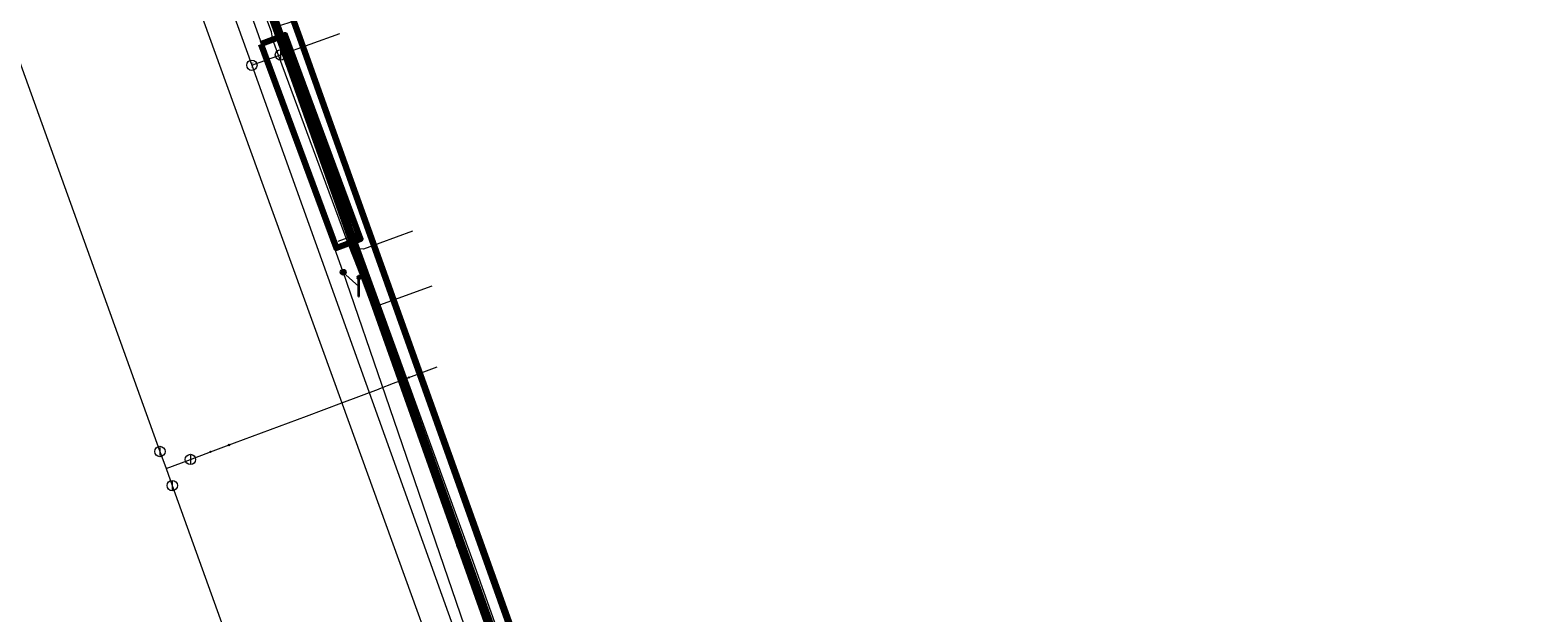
# Model space of a CAD drawing. Extents: x 152558 to 154479, y 462974 to 463683.
# Tile 556 of 638: x 154158 to 154216, y 463398 to 463421. Entities that reach past the tile are written whole.
import ezdxf
from ezdxf.enums import TextEntityAlignment as Align
from ezdxf.lldxf.tags import DXFTag

# ---------------------------------------------------------------- set-up
doc = ezdxf.new("R2010")
doc.units = 0
doc.header["$LTSCALE"] = 0.2
doc.layers.get('0').update_dxf_attribs({"linetype": 'CONTINUOUS'})
for name, color, linetype, lineweight in [('B-RO-KL-DATA_COAXIAAL_17_ZIGGO BV-G', 90, 'KL-DATA-N', 18), ('B-RO-KL-DATA_COAXIAAL_7_ZIGGO BV-G', 90, 'KL-DATA-N', 18), ('B-RO-KL-DATA_DUCT_ZIGGO BV-G', 90, 'CONTINUOUS', 100), ('B-RO-KL-DATA_HULPSTUK_KPN BV-S', 90, 'CONTINUOUS', 25), ('B-RO-KL-DATA_KABELBED_KPN BV-G', 90, 'CONTINUOUS', 100), ('B-RO-KL-DATA_KABELBED_ZIGGO BV-G', 90, 'CONTINUOUS', 100), ('B-RO-KL-DATA_MANTELBUIS_110_ZIGGO BV-G', 90, 'CONTINUOUS', 100), ('B-RO-KL-DATA_REGGEFIBER OPERATOR BV-G', 90, 'KL-DATA-N', 18), ('B-RO-KL-DATA_T MOBILE NETHERLANDS BV-G', 90, 'KL-DATA-N', 18), ('B-RO-KL-ET_LS_230 V_GEMEENTE AMERSFOORT-G', 190, 'KL-LS-N', 18), ('B-RO-KL-ET_LS_400 V_STEDIN NETBEHEER BV-G', 190, 'KL-LS-N', 18), ('B-RO-KL-ET_LS_GEMEENTE AMERSFOORT-S', 190, 'CONTINUOUS', 25), ('B-RO-KL-ET_LS_HULPSTUK_GEMEENTE AMERSFOORT-S', 190, 'CONTINUOUS', 25), ('B-RO-KL-ET_LS_HULPSTUK_STEDIN NETBEHEER BV-S', 190, 'CONTINUOUS', 25), ('B-RO-KL-ET_LS_MANTELBUIS_PVC_125_STEDIN NETBEHEER BV-G', 190, 'CONTINUOUS', 100), ('B-RO-KL-ET_MS_10 KV_STEDIN NETBEHEER BV-G', 130, 'KL-MS-N', 18), ('B-RO-KL-ET_MS_MANTELBUIS_PVC_125_STEDIN NETBEHEER BV-G', 130, 'CONTINUOUS', 100), ('B-RO-KL-GAS_LD_HULPSTUK_STEDIN NETBEHEER BV-S', 50, 'CONTINUOUS', 25), ('B-RO-KL-GAS_LD_PVC_110_0.1 BAR_STEDIN NETBEHEER BV-G', 50, 'KL-GAS-LD-N', 18), ('B-RO-KL-GAS_LD_PVC_63_0.1 BAR_STEDIN NETBEHEER BV-G', 50, 'KL-GAS-LD-N', 18), ('B-RO-KL-WATER_100_VITENS-G', 170, 'KL-WATER-N', 18), ('B-RO-KL-WATER_110_VITENS-G', 170, 'KL-WATER-N', 18), ('B-RO-KL-WATER_300_VITENS-G', 170, 'KL-WATER-N', 18), ('B-RO-KL-WATER_HULPSTUK_VITENS-S', 170, 'CONTINUOUS', 25), ('B-RO-OG-INFO_VITENS-S', 7, 'CONTINUOUS', 25)]:
    doc.layers.add(name, color=color, linetype=linetype, lineweight=lineweight)
doc.styles.add('NLCS-ISO', font='NLCS-ISO.ttf')
tags = doc.linetypes.add('KL-DATA-N', pattern='A,4,-1,[101,NLCS.SHX,S=0.5,R=0,X=0,Y=0],-1,4,-1,["D",Standard,S=1,R=0,X=-0.25,Y=-0.5],-1.5', length=12.5).pattern_tags.tags
tags[18] = DXFTag(74, 10)
tags = doc.linetypes.add('KL-GAS-LD-N', pattern='A,4,-1,[69,NLCS.SHX,S=0.5,R=0,X=0,Y=0],-1,4,-1,["L",Standard,S=1,R=0,X=0.25,Y=-0.5],-2', length=13).pattern_tags.tags
tags[18] = DXFTag(74, 10)
tags = doc.linetypes.add('KL-LS-N', pattern='A,4,-1,[103,NLCS.SHX,S=0.75,R=0,X=0,Y=0],-1,4,-1,["L",Standard,S=1,R=0,X=0,Y=-0.5],-2', length=13).pattern_tags.tags
tags[18] = DXFTag(74, 10)
tags = doc.linetypes.add('KL-MS-N', pattern='A,4,-1,[103,NLCS.SHX,S=0.75,R=0,X=0,Y=0],-1,4,-1,["M",Standard,S=1,R=0,X=0,Y=-0.5],-2', length=13).pattern_tags.tags
tags[18] = DXFTag(74, 10)
doc.linetypes.add('KL-WATER-N', pattern='A,7,-0.5,[168,NLCS.SHX,S=0.75,R=0,X=0.75,Y=0],-2', length=9.5)

# ---------------------------------------------------------------- blocks, each defined once
blk = doc.blocks.new('SKL-WTB_HULP_AFSLUITER-SO')
at = {"color": 0, "linetype": 'ByBlock', "lineweight": 18}
blk.add_lwpolyline([(0, 0.8), (0, -0.8)], dxfattribs=at)
blk.add_circle((0, 0), 1, dxfattribs=at)
at = {"color": 0, "linetype": 'ByBlock', "lineweight": 18, "style": 'NLCS-ISO', "flags": 1}
for tag, p in [('TYPE', (1.5, 0)), ('OMSCHRIJVING', (1.5, -3)), ('LABEL', (1.5, -1.5))]:
    blk.add_attdef(tag, p, '', height=1, dxfattribs=at)
blk = doc.blocks.new('SKL-WTB_HULP_T STUK-SO')
at = {"color": 0, "linetype": 'ByBlock', "lineweight": 18}
blk.add_circle((0, 0), 1, dxfattribs=at)
at = {"color": 0, "linetype": 'ByBlock', "lineweight": -2, "style": 'NLCS-ISO'}
blk.add_text('T', height=1, dxfattribs=at).set_placement((0, 0), align=Align.MIDDLE_CENTER)
at = {"color": 0, "linetype": 'ByBlock', "lineweight": 18, "style": 'NLCS-ISO', "flags": 1}
for tag, p in [('TYPE', (1.5, 0)), ('OMSCHRIJVING', (1.5, -3)), ('LABEL', (1.5, -1.5))]:
    blk.add_attdef(tag, p, '', height=1, dxfattribs=at)
blk = doc.blocks.new('SKL-WTB_HULP_MOF-SO')
at = {"linetype": 'ByBlock', "lineweight": 18}
h = blk.add_hatch(color=0, dxfattribs=at)
h.dxf.hatch_style = 1
h.paths.add_polyline_path([(-0.5625, 0, 1), (0.5625, 0, 1)])
at = {"color": 0, "linetype": 'ByBlock', "lineweight": 18}
blk.add_circle((0, 0), 0.5625, dxfattribs=at)
at = {"color": 0, "linetype": 'ByBlock', "lineweight": 18, "style": 'NLCS-ISO', "flags": 1}
for tag, p in [('TYPE', (1.5, 0)), ('OMSCHRIJVING', (1.5, -3)), ('LABEL', (1.5, -1.5))]:
    blk.add_attdef(tag, p, '', height=1, dxfattribs=at)
blk = doc.blocks.new('SKL-WTB_HULP_OVERIG-SO')
at = {"color": 0, "linetype": 'ByBlock', "lineweight": 18}
for points in [[(-0.14, 0.14), (0.14, -0.14)], [(0.14, 0.14), (-0.14, -0.14)]]:
    blk.add_lwpolyline(points, dxfattribs=at)
at = {"color": 0, "linetype": 'ByBlock', "lineweight": 18, "style": 'NLCS-ISO', "flags": 1}
for tag, p in [('TYPE', (1.5, 0)), ('OMSCHRIJVING', (1.5, -3)), ('LABEL', (1.5, -1.5))]:
    blk.add_attdef(tag, p, '', height=1, dxfattribs=at)
blk = doc.blocks.new('SKL-ET_LS_MAST-SO')
for p, q in [((-0.05, 2.07), (0.05, 2.07)), ((-0.05, -2), (0.05, -2))]:
    blk.add_line(p, q)
for points in [[(-0.18, 1.76), (-0.22, 1.76), (-0.22, 1.84), (-0.18, 1.84), (-0.18, 1.79)], [(-0.18, 1.49), (-0.22, 1.49), (-0.22, 1.57), (-0.18, 1.57), (-0.18, 1.52)], [(-0.18, 1.79), (-0.05, 1.79)], [(-0.18, 1.76), (-0.05, 1.76)], [(-0.18, 1.52), (-0.05, 1.52)], [(-0.18, 1.49), (-0.05, 1.49)], [(-0.05, -2), (-0.05, 2.07)], [(0.05, -2), (0.05, 2.07)], [(0.18, 1.92), (0.05, 1.92)], [(0.18, 1.89), (0.05, 1.89)], [(0.18, 1.66), (0.05, 1.66)], [(0.18, 1.63), (0.05, 1.63)], [(0.18, 1.39), (0.05, 1.39)], [(0.18, 1.36), (0.05, 1.36)], [(0.18, 1.89), (0.22, 1.89), (0.22, 1.97), (0.18, 1.97), (0.18, 1.92)], [(0.18, 1.63), (0.22, 1.63), (0.22, 1.71), (0.18, 1.71), (0.18, 1.66)], [(0.18, 1.36), (0.22, 1.36), (0.22, 1.44), (0.18, 1.44), (0.18, 1.39)]]:
    blk.add_lwpolyline(points)
blk = doc.blocks.new('SOG-INFO_OVERIG-SO')
at = {"color": 0, "linetype": 'ByBlock', "lineweight": 18}
for points in [[(-0.14, 0.14), (0.14, -0.14)], [(0.14, 0.14), (-0.14, -0.14)]]:
    blk.add_lwpolyline(points, dxfattribs=at)
at = {"color": 0, "linetype": 'ByBlock', "lineweight": 18, "style": 'NLCS-ISO', "flags": 1}
for tag, p in [('TYPE', (1.5, 0)), ('OMSCHRIJVING', (1.5, -3)), ('LABEL', (1.5, -1.5))]:
    blk.add_attdef(tag, p, '', height=1, dxfattribs=at)

msp = doc.modelspace()

# ---------------------------------------------------------------- linework, layer by layer
at = {"layer": 'B-RO-KL-DATA_COAXIAAL_17_ZIGGO BV-G', "flags": 128}
for points in [[(154141.533, 463496.126), (154141.225, 463496.015), (154140.754, 463495.844), (154140.574, 463495.779), (154140.283, 463495.674), (154139.812, 463495.503), (154139.781, 463495.492), (154140.144, 463494.51), (154141.065, 463492.022), (154146.476, 463477.391), (154158.104, 463445.358), (154159.675, 463441.612), (154161.06, 463437.753), (154160.306, 463437.483), (154162.33, 463431.835), (154163.083, 463432.105), (154166.036, 463423.864), (154167.126, 463420.821), (154180.949, 463382.243), (154183.464, 463375.226), (154188.256, 463361.852), (154189.107, 463359.477), (154189.761, 463358.407), (154190.612, 463357.486), (154191.626, 463356.747), (154192.566, 463356.312), (154192.764, 463356.22), (154193.806, 463355.967), (154193.983, 463355.924), (154195.237, 463355.872), (154195.425, 463355.438), (154198.995, 463347.216), (154199.185, 463346.777), (154197.953, 463346.282), (154197.803, 463346.222), (154197.316, 463346.027), (154184.918, 463341.057), (154180.824, 463338.858), (154172.796, 463336.491), (154171.715, 463335.951), (154170.981, 463335.584), (154169.681, 463334.934), (154168.416, 463334.083), (154167.746, 463333.633), (154167.455, 463333.103), (154167.402, 463333.006), (154167.318, 463332.853), (154167.079, 463332.418), (154166.84, 463331.982), (154167.495, 463331.589), (154167.996, 463331.289), (154168.335, 463331.085), (154168.284, 463330.999)], [(154168.284, 463330.999), (154168.335, 463331.085), (154167.996, 463331.289), (154167.495, 463331.589), (154166.84, 463331.982), (154166.903, 463332.224), (154167.523, 463334.595), (154168.413, 463334.85), (154170.981, 463335.584), (154172.715, 463336.08), (154193.844, 463342.123), (154196.148, 463343.087), (154196.746, 463343.396), (154197.377, 463344.051), (154197.868, 463344.561), (154198.379, 463345.204), (154197.953, 463346.282), (154197.297, 463347.944), (154193.806, 463355.967), (154185.073, 463376.037), (154183.778, 463379.013), (154183.052, 463380.452), (154180.949, 463382.243), (154167.126, 463420.821), (154166.036, 463423.864), (154163.083, 463432.105), (154161.06, 463437.753), (154159.675, 463441.612), (154158.104, 463445.358), (154146.476, 463477.391), (154141.065, 463492.022), (154140.144, 463494.51), (154140.664, 463494.696), (154141.072, 463494.842), (154141.89, 463495.137)]]:
    msp.add_lwpolyline(points, dxfattribs=at)
at = {"layer": 'B-RO-KL-DATA_COAXIAAL_7_ZIGGO BV-G', "flags": 128}
for points in [[(154169.239, 463421.509), (154167.126, 463420.821), (154180.949, 463382.243), (154183.464, 463375.226), (154185.073, 463376.037), (154187.111, 463377.064)], [(154169.239, 463421.509), (154167.126, 463420.821), (154180.949, 463382.243), (154183.464, 463375.226), (154185.073, 463376.037), (154187.111, 463377.064)], [(154169.239, 463421.509), (154167.126, 463420.821), (154180.949, 463382.243), (154183.464, 463375.226), (154185.073, 463376.037), (154187.111, 463377.064)], [(154169.239, 463421.509), (154167.126, 463420.821), (154180.949, 463382.243), (154183.464, 463375.226), (154185.073, 463376.037), (154187.111, 463377.064)], [(154169.239, 463421.509), (154167.126, 463420.821), (154180.949, 463382.243), (154183.464, 463375.226), (154188.256, 463361.852), (154189.107, 463359.477), (154189.761, 463358.407), (154190.612, 463357.486), (154191.626, 463356.747), (154192.566, 463356.312), (154192.764, 463356.22), (154193.806, 463355.967), (154193.983, 463355.924), (154195.237, 463355.872), (154196.051, 463355.985), (154197.393, 463356.172), (154201.69, 463357.842), (154203.892, 463358.698), (154206.788, 463359.824), (154203.663, 463367.863)], [(154169.239, 463421.509), (154167.126, 463420.821), (154180.949, 463382.243), (154183.464, 463375.226), (154188.256, 463361.852), (154189.107, 463359.477), (154189.761, 463358.407), (154190.612, 463357.486), (154191.626, 463356.747), (154192.566, 463356.312), (154192.764, 463356.22), (154193.806, 463355.967), (154193.983, 463355.924), (154195.237, 463355.872), (154196.051, 463355.985), (154197.393, 463356.172), (154201.69, 463357.842), (154203.892, 463358.698), (154206.788, 463359.824), (154203.663, 463367.863)], [(154169.239, 463421.509), (154167.126, 463420.821), (154180.949, 463382.243), (154183.464, 463375.226), (154188.256, 463361.852), (154189.107, 463359.477), (154189.761, 463358.407), (154190.612, 463357.486), (154191.626, 463356.747), (154192.566, 463356.312), (154192.764, 463356.22), (154193.806, 463355.967), (154193.983, 463355.924), (154195.237, 463355.872), (154196.051, 463355.985), (154197.393, 463356.172), (154201.69, 463357.842), (154203.892, 463358.698), (154206.788, 463359.824), (154203.663, 463367.863)], [(154169.239, 463421.509), (154167.126, 463420.821), (154180.949, 463382.243), (154183.464, 463375.226), (154188.256, 463361.852), (154189.107, 463359.477), (154189.761, 463358.407), (154190.612, 463357.486), (154191.626, 463356.747), (154192.566, 463356.312), (154192.764, 463356.22), (154193.806, 463355.967), (154193.983, 463355.924), (154195.237, 463355.872), (154196.051, 463355.985), (154197.393, 463356.172), (154201.69, 463357.842), (154203.892, 463358.698), (154206.788, 463359.824), (154203.663, 463367.863)], [(154169.239, 463421.509), (154167.126, 463420.821), (154180.949, 463382.243), (154183.464, 463375.226), (154188.256, 463361.852), (154189.107, 463359.477), (154189.761, 463358.407), (154190.612, 463357.486), (154191.626, 463356.747), (154192.566, 463356.312), (154192.764, 463356.22), (154193.806, 463355.967), (154193.983, 463355.924), (154195.237, 463355.872), (154196.051, 463355.985), (154197.393, 463356.172), (154201.69, 463357.842), (154203.892, 463358.698), (154206.788, 463359.824), (154203.663, 463367.863)]]:
    msp.add_lwpolyline(points, dxfattribs=at)
at = {"layer": 'B-RO-KL-DATA_DUCT_ZIGGO BV-G', "flags": 128}
for points in [[(154166.84, 463331.982), (154166.903, 463332.224), (154167.523, 463334.595), (154168.413, 463334.85), (154170.981, 463335.584), (154172.715, 463336.08), (154193.844, 463342.123), (154196.746, 463343.396), (154197.868, 463344.561), (154198.379, 463345.204), (154197.953, 463346.282), (154197.297, 463347.944), (154193.806, 463355.967), (154185.073, 463376.037), (154183.778, 463379.013), (154183.052, 463380.452), (154180.949, 463382.243), (154167.126, 463420.821), (154166.036, 463423.864), (154163.083, 463432.105), (154161.06, 463437.753), (154159.675, 463441.612), (154158.104, 463445.358), (154146.476, 463477.391)], [(154146.476, 463477.391), (154158.104, 463445.358), (154159.675, 463441.612), (154161.06, 463437.753), (154163.083, 463432.105), (154166.036, 463423.864), (154167.126, 463420.821), (154180.949, 463382.243), (154183.052, 463380.452), (154183.778, 463379.013), (154185.073, 463376.037), (154193.806, 463355.967), (154197.297, 463347.944), (154197.953, 463346.282), (154198.379, 463345.204), (154197.868, 463344.561), (154196.746, 463343.396), (154193.844, 463342.123), (154172.715, 463336.08), (154170.981, 463335.584), (154168.413, 463334.85), (154167.523, 463334.595), (154166.903, 463332.224)]]:
    msp.add_lwpolyline(points, dxfattribs=at)
at = {"layer": 'B-RO-KL-DATA_KABELBED_KPN BV-G', "flags": 128}
for points in [[(154187.36, 463364.268), (154186.172, 463367.084), (154184.834, 463370.848), (154164.317, 463428.616), (154163.484, 463430.96)], [(154168.083, 463420.223), (154165.662, 463426.979)], [(154190.048, 463358.895), (154189.394, 463360.73), (154187.948, 463364.787), (154185.313, 463372.138), (154182.32, 463380.493), (154169.028, 463417.587), (154168.083, 463420.223)]]:
    msp.add_lwpolyline(points, dxfattribs=at)
at = {"layer": 'B-RO-KL-DATA_KABELBED_ZIGGO BV-G', "flags": 128}
msp.add_lwpolyline([(154180.949, 463382.243), (154167.126, 463420.821)], dxfattribs=at)
at = {"layer": 'B-RO-KL-DATA_MANTELBUIS_110_ZIGGO BV-G', "flags": 128}
msp.add_lwpolyline([(154167.366, 463420.15), (154170.065, 463412.62)], dxfattribs=at)
at = {"layer": 'B-RO-KL-DATA_REGGEFIBER OPERATOR BV-G', "flags": 128}
for points in [[(154162.679, 463433.475), (154163.69, 463430.91), (154163.885, 463430.418), (154166.83, 463422.103), (154170.225, 463412.538), (154171.111, 463410.093), (154174.697, 463400.195), (154180.665, 463383.391), (154182.149, 463382.677)], [(154162.679, 463433.475), (154163.69, 463430.91), (154163.885, 463430.418), (154166.83, 463422.103), (154170.225, 463412.538), (154171.111, 463410.093), (154173.133, 463410.826)]]:
    msp.add_lwpolyline(points, dxfattribs=at)
at = {"layer": 'B-RO-KL-DATA_T MOBILE NETHERLANDS BV-G', "flags": 128}
msp.add_lwpolyline([(154117.3, 463505.9), (154123.3, 463509.4), (154128, 463511.1), (154137, 463507.5), (154139.7, 463500), (154140.2, 463498.7), (154140.2, 463495.4), (154158.4, 463445.3), (154157.7, 463442.2), (154159.2, 463438.3), (154161.5, 463431.9), (154162, 463431.6), (154164.5, 463430), (154188.8, 463361.8), (154190.1, 463359.1), (154190.4, 463358.8), (154191, 463358.1), (154191.3, 463357.8), (154192, 463357.3), (154192.4, 463357), (154193.1, 463356.6), (154193.6, 463356.6), (154194.4, 463356.2), (154194.8, 463356.1), (154194.9, 463355.9), (154197.1, 463345.8), (154198.6, 463342.6), (154198.2, 463340.9), (154198.1, 463340), (154198.1, 463338.1), (154198.2, 463337.2), (154198.6, 463335.4), (154202.2, 463325.6), (154206.6, 463316.5), (154208.7, 463313.3), (154227.4, 463291.4), (154240.1, 463276.8), (154244.7, 463272.3), (154246.1, 463272), (154246.8, 463271.9), (154248.2, 463271.8), (154248.9, 463271.8), (154250.3, 463272), (154251.3, 463272.3), (154252, 463272)], dxfattribs=at)
at = {"layer": 'B-RO-KL-ET_LS_230 V_GEMEENTE AMERSFOORT-G', "flags": 128}
for points in [[(154169.696, 463411.348), (154163.191, 463429.602), (154163.051, 463430.638)], [(154176.241, 463392.274), (154174.54, 463397.223), (154171.337, 463406.57), (154169.676, 463411.408)], [(154169.676, 463411.353), (154170.297, 463410.793), (154170.297, 463410.793)]]:
    msp.add_lwpolyline(points, dxfattribs=at)
at = {"layer": 'B-RO-KL-ET_LS_400 V_STEDIN NETBEHEER BV-G', "flags": 128}
for points in [[(154134.77, 463419.942), (154137.814, 463423.752), (154135.671, 463425.427), (154132.553, 463428.596), (154129.625, 463431.572), (154130.732, 463436.468), (154133.308, 463447.866), (154155.153, 463456.098), (154158.902, 463445.651), (154159.559, 463441.789), (154163.036, 463432.089), (154187.43, 463364.602), (154188.229, 463362.48), (154188.761, 463361.282), (154189.399, 463360.184), (154189.715, 463359.73), (154189.715, 463359.672), (154189.682, 463359.631), (154180.089, 463356.292), (154179.872, 463356.152), (154179.409, 463355.664), (154179.332, 463355.601), (154176.323, 463355.028), (154173.591, 463354.81)], [(154170.08, 463412.748), (154163.083, 463432.106), (154159.608, 463441.802), (154159.526, 463442.282)], [(154188.624, 463360.582), (154184.616, 463371.544), (154183.913, 463373.468), (154183.59, 463374.35), (154174.804, 463399.348), (154170.275, 463411.48), (154169.888, 463412.462), (154167.345, 463419.343), (154166.984, 463420.321), (154166.933, 463420.623), (154165.73, 463423.817)], [(154170.08, 463412.748), (154169.483, 463412.536)], [(154182.651, 463377.971), (154179.267, 463387.333), (154170.26, 463412.25), (154170.08, 463412.748)], [(154172.371, 463412.928), (154170.476, 463412.242), (154170.26, 463412.25)]]:
    msp.add_lwpolyline(points, dxfattribs=at)
at = {"layer": 'B-RO-KL-ET_LS_MANTELBUIS_PVC_125_STEDIN NETBEHEER BV-G', "flags": 128}
msp.add_lwpolyline([(154166.515, 463420.148), (154169.419, 463412.289), (154170.357, 463412.635), (154167.453, 463420.494), (154166.515, 463420.148)], dxfattribs=at)
at = {"layer": 'B-RO-KL-ET_MS_10 KV_STEDIN NETBEHEER BV-G', "flags": 128}
for points in [[(154156.553, 463449.368), (154159.418, 463441.535), (154185.292, 463370.438)], [(154159.679, 463440.962), (154185.897, 463368.924)]]:
    msp.add_lwpolyline(points, dxfattribs=at)
at = {"layer": 'B-RO-KL-ET_MS_MANTELBUIS_PVC_125_STEDIN NETBEHEER BV-G', "flags": 128}
msp.add_lwpolyline([(154166.515, 463420.148), (154169.419, 463412.289), (154170.357, 463412.635), (154167.453, 463420.494), (154166.515, 463420.148)], dxfattribs=at)
at = {"layer": 'B-RO-KL-GAS_LD_PVC_110_0.1 BAR_STEDIN NETBEHEER BV-G', "flags": 128}
for points in [[(154165.07, 463422.409), (154166.172, 463419.334)], [(154166.172, 463419.334), (154181.56, 463376.388), (154181.566, 463376.371), (154181.59, 463376.303), (154181.608, 463376.252), (154181.803, 463375.708), (154181.813, 463375.679), (154181.818, 463375.666), (154181.836, 463375.615), (154182.003, 463375.149), (154182.043, 463375.039), (154182.067, 463374.972), (154182.098, 463374.884), (154182.221, 463374.542), (154182.237, 463374.496), (154182.278, 463374.381), (154182.412, 463374.008), (154182.453, 463373.894), (154182.498, 463373.77), (154182.58, 463373.541), (154182.613, 463373.449), (154182.645, 463373.36), (154183.205, 463371.798), (154184.651, 463366.374), (154187.545, 463358.433), (154189.558, 463357.991), (154196.262, 463341.548)]]:
    msp.add_lwpolyline(points, dxfattribs=at)
at = {"layer": 'B-RO-KL-GAS_LD_PVC_63_0.1 BAR_STEDIN NETBEHEER BV-G', "flags": 128}
for points in [[(154167.276, 463419.734), (154169.559, 463420.56)], [(154166.172, 463419.334), (154167.276, 463419.734)]]:
    msp.add_lwpolyline(points, dxfattribs=at)
at = {"layer": 'B-RO-KL-WATER_100_VITENS-G', "flags": 128}
for points in [[(154151.59, 463456.207), (154153.27, 463451.565), (154162.48, 463426.108), (154162.684, 463425.544), (154166.612, 463414.689), (154169.642, 463406.315), (154169.657, 463406.272), (154175.687, 463389.607)], [(154172.228, 463407.285), (154172.439, 463407.364), (154173.119, 463407.619), (154173.318, 463407.694)]]:
    msp.add_lwpolyline(points, dxfattribs=at)
at = {"layer": 'B-RO-KL-WATER_110_VITENS-G', "flags": 128}
for points in [[(154165.291, 463404.684), (154165.496, 463404.761), (154166.885, 463405.281), (154168.274, 463405.802), (154169.642, 463406.315), (154171.051, 463406.843), (154171.111, 463406.866), (154171.641, 463407.065), (154172.228, 463407.285)], [(154163.8, 463404.125), (154164.58, 463404.418), (154165.291, 463404.684)], [(154162.864, 463403.774), (154163.8, 463404.125)]]:
    msp.add_lwpolyline(points, dxfattribs=at)
at = {"layer": 'B-RO-KL-WATER_300_VITENS-G', "flags": 128}
for points in [[(154129.307, 463493.667), (154129.493, 463493.203), (154137.167, 463474.024), (154144.617, 463453.685), (154148.889, 463442.023), (154153.858, 463428.799), (154162.627, 463404.433)], [(154162.627, 463404.433), (154162.864, 463403.774)], [(154162.864, 463403.774), (154163.101, 463403.115)], [(154163.101, 463403.115), (154178.157, 463361.281), (154180.988, 463353.46), (154184.484, 463343.799), (154185.788, 463340.197)]]:
    msp.add_lwpolyline(points, dxfattribs=at)

# ---------------------------------------------------------------- block references
at = {"layer": 'B-RO-KL-DATA_HULPSTUK_KPN BV-S', "xscale": 0.2, "yscale": 0.2, "zscale": 0.2}
for name, p in [('SKL-WTB_HULP_OVERIG-SO', (154168.083, 463420.223)), ('SKL-WTB_HULP_OVERIG-SO', (154168.083, 463420.223)), ('SKL-WTB_HULP_MOF-SO', (154174.194, 463400.807))]:
    msp.add_blockref(name, p, dxfattribs=at)
at = {"layer": 'B-RO-KL-ET_LS_GEMEENTE AMERSFOORT-S', "xscale": 0.2, "yscale": 0.2, "zscale": 0.2}
msp.add_blockref('SKL-ET_LS_MAST-SO', (154170.297, 463410.815), dxfattribs=at)
at = {"layer": 'B-RO-KL-ET_LS_HULPSTUK_GEMEENTE AMERSFOORT-S', "xscale": 0.2, "yscale": 0.2, "zscale": 0.2}
msp.add_blockref('SKL-WTB_HULP_MOF-SO', (154169.696, 463411.348), dxfattribs=at)
at = {"layer": 'B-RO-KL-ET_LS_HULPSTUK_STEDIN NETBEHEER BV-S', "xscale": 0.2, "yscale": 0.2, "zscale": 0.2}
msp.add_blockref('SKL-WTB_HULP_MOF-SO', (154170.08, 463412.748), dxfattribs=at)
at = {"layer": 'B-RO-KL-GAS_LD_HULPSTUK_STEDIN NETBEHEER BV-S', "xscale": 0.2, "yscale": 0.2, "zscale": 0.2}
for name, p in [('SKL-WTB_HULP_T STUK-SO', (154166.172, 463419.334)), ('SKL-WTB_HULP_AFSLUITER-SO', (154167.276, 463419.734))]:
    msp.add_blockref(name, p, dxfattribs=at)
at = {"layer": 'B-RO-KL-WATER_HULPSTUK_VITENS-S', "xscale": 0.2, "yscale": 0.2, "zscale": 0.2}
for name, p in [('SKL-WTB_HULP_OVERIG-SO', (154172.228, 463407.285)), ('SKL-WTB_HULP_AFSLUITER-SO', (154162.627, 463404.433)), ('SKL-WTB_HULP_AFSLUITER-SO', (154163.8, 463404.125)), ('SKL-WTB_HULP_OVERIG-SO', (154164.58, 463404.418)), ('SKL-WTB_HULP_OVERIG-SO', (154165.291, 463404.684)), ('SKL-WTB_HULP_AFSLUITER-SO', (154163.101, 463403.115))]:
    msp.add_blockref(name, p, dxfattribs=at)
at = {"layer": 'B-RO-OG-INFO_VITENS-S', "xscale": 0.2, "yscale": 0.2, "zscale": 0.2}
msp.add_blockref('SOG-INFO_OVERIG-SO', (154164.58, 463404.418), dxfattribs=at)
msp.add_blockref('SOG-INFO_OVERIG-SO', (154164.58, 463404.418), dxfattribs=at)

doc.saveas('drawing.dxf')
